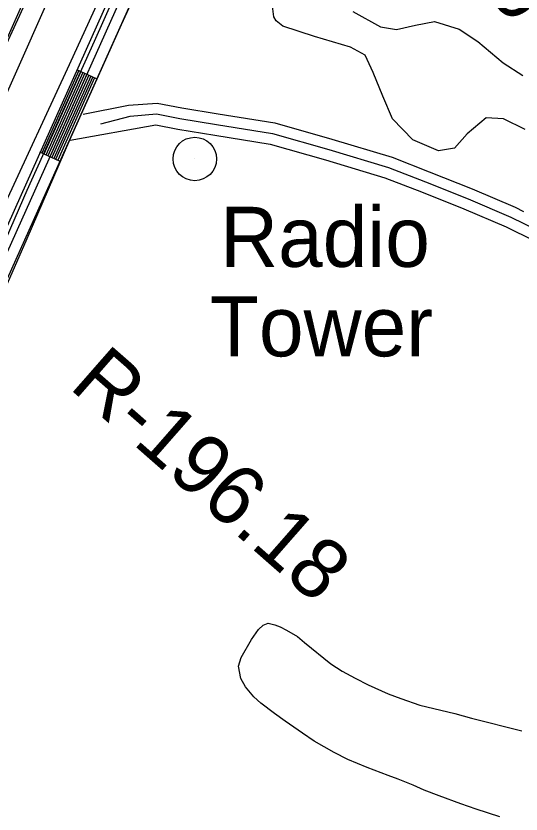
# Model space of a CAD drawing. Extents: x 3324104 to 3361979, y 612876 to 638273.
# Drawn here: x 3339791 to 3340489, y 620863 to 621966 of the extents above; entities that cross this region are included whole.
import ezdxf

# ---------------------------------------------------------------- set-up
doc = ezdxf.new("R2010")
doc.units = 0
for name, color, linetype in [('V-FLOD-BASE', 7, 'Continuous'), ('V-LEVE-TOET', 7, 'Continuous'), ('V-RIVR-EDGE', 7, 'Continuous'), ('V-RIVR-RANG-IDEN', 7, 'Continuous'), ('V-ROAD-CNTR', 7, 'Continuous'), ('V-SITE-VEGE', 7, 'Continuous'), ('V-SURV-LINE', 7, 'Continuous'), ('V-TOPO-SHOR', 7, 'Continuous'), ('V-TOPO-TOWR', 7, 'Continuous'), ('V-TOPO-TOWR-IDEN', 7, 'Continuous')]:
    doc.layers.add(name, color=color, linetype=linetype)

msp = doc.modelspace()

# ---------------------------------------------------------------- linework, layer by layer
at = {"layer": 'V-FLOD-BASE'}
msp.add_lwpolyline([(3339312.7, 620882.4), (3339404.9, 621089.8), (3339494.8, 621286.7), (3339586.4, 621493.4), (3339673.4, 621686.8), (3339741.3, 621847.5), (3339817, 622012.2), (3339917.6, 622243.4), (3340054, 622530.2), (3340122.8, 622669), (3340197.7, 622825.3), (3340261.4, 622955.1), (3340303.3, 623031), (3340345.5, 623087.2), (3340405.7, 623158.4), (3340514.4, 623282.9), (3340676.8, 623471.8)], dxfattribs=at)
at = {"layer": 'V-LEVE-TOET'}
msp.add_lwpolyline([(3339416.8, 620890.1), (3339510.6, 621102.4), (3339609.6, 621324.5), (3339704.8, 621540.3), (3339774.2, 621702.3), (3339864.8, 621898.5), (3339953.2, 622091.1), (3340054.1, 622308.9), (3340149.8, 622511.3), (3340261.8, 622746.5), (3340341.6, 622906.9), (3340382.1, 622977.2), (3340453.4, 623072.9), (3340537.4, 623166.2), (3340664.9, 623312.1), (3340768.6, 623435.3)], dxfattribs=at)
at = {"layer": 'V-RIVR-EDGE'}
msp.add_spline([(3338849.5, 620833.7), (3338863.9, 620858.4), (3338873.2, 620877), (3338879.5, 620892.9), (3338887.7, 620911.1), (3338889.2, 620920.8), (3338889.3, 620930.9), (3338889.3, 620936.7), (3338892.8, 620944.8), (3338909.2, 620979.3), (3338928.6, 621017.7), (3338934.9, 621032.8), (3338933, 621036.3), (3338935.3, 621042.1), (3338955.2, 621075.8), (3338956.3, 621080), (3338951.3, 621082.4), (3338952.5, 621087.4), (3338954, 621094.8), (3338957.5, 621099.4), (3338963, 621104.8), (3338961.4, 621110.7), (3338960.7, 621117.6), (3338962.2, 621121.5), (3338980.9, 621151.3), (3338987.5, 621160.2), (3338994.6, 621173), (3339001.6, 621180.4), (3339008.6, 621185.8), (3339012.8, 621191.6), (3339013.6, 621197), (3339013.2, 621200.9), (3339009.8, 621206.7), (3339008.2, 621211.8), (3339009, 621213.7), (3339012.5, 621216.8), (3339014.8, 621221.1), (3339014.9, 621226.5), (3339018.4, 621227.2), (3339028, 621227.6), (3339031.2, 621232.3), (3339035.1, 621243.9), (3339039.8, 621256.3), (3339042.9, 621268.7), (3339045.6, 621270.2), (3339049.9, 621273.7), (3339052.6, 621276.8), (3339055.3, 621283.8), (3339058.5, 621297.7), (3339063.5, 621308.2), (3339066.3, 621319), (3339072.9, 621338), (3339074.5, 621340.7), (3339071.8, 621346.2), (3339071.4, 621350.8), (3339070.6, 621355.9), (3339070.6, 621360.9), (3339074.6, 621374.9), (3339080, 621383.4), (3339091.3, 621402), (3339101.8, 621418.6), (3339106.9, 621432.2), (3339108.9, 621448.5), (3339114.7, 621460.9), (3339121.7, 621472.9), (3339138.1, 621494.5), (3339146.6, 621512.7), (3339150.9, 621515.8), (3339154, 621517), (3339157.5, 621520.5), (3339162.2, 621524.7), (3339162.6, 621530.9), (3339163, 621535.2), (3339166.5, 621539.4), (3339173.9, 621548.4), (3339187.9, 621560), (3339202.3, 621575.4), (3339208.5, 621582), (3339220.9, 621601.4), (3339227.2, 621611.8), (3339228.3, 621618.4), (3339232.6, 621620.7), (3339234.6, 621627.7), (3339234.6, 621632.4), (3339233.8, 621643.2), (3339233.9, 621652.9), (3339235, 621660.7), (3339237.8, 621668.8), (3339245.6, 621681.6), (3339256.4, 621692), (3339259.6, 621702.1), (3339260.4, 621709.5), (3339267.8, 621721.9), (3339275.9, 621735.4), (3339287.3, 621761), (3339293.1, 621772.6), (3339304, 621793.5), (3339318, 621822.9), (3339329.7, 621836.9), (3339335.2, 621843.1), (3339330.5, 621848.9), (3339330.5, 621851.6), (3339333.3, 621855.9), (3339336.4, 621859.7), (3339342.2, 621865.5), (3339347.6, 621869.8), (3339357, 621888), (3339376.1, 621923.6), (3339382.7, 621941.8), (3339386.6, 621950.8), (3339393.2, 621962.8), (3339404.5, 621981.7), (3339427.1, 622013.9), (3339446.2, 622044.5), (3339464.1, 622073.5), (3339479.3, 622102.9), (3339498.8, 622140.9), (3339514.4, 622174.6), (3339531.9, 622205.2), (3339537.7, 622216), (3339537.7, 622219.9), (3339534.7, 622225.7), (3339534.7, 622228.8), (3339534.7, 622231.9), (3339539.7, 622235), (3339547.5, 622242.8), (3339556.8, 622254), (3339556.8, 622259.8), (3339555.7, 622266.4), (3339558.4, 622271.4), (3339563.9, 622273.7), (3339568.6, 622287.7), (3339574, 622293.9), (3339576.3, 622298.5), (3339576.4, 622305.1), (3339577.9, 622309.8), (3339583.4, 622315.6), (3339592.7, 622321.8), (3339605.1, 622339.6), (3339611, 622347.3), (3339621.1, 622355.4), (3339623.8, 622361.6), (3339624.2, 622367.4), (3339624.6, 622374.8), (3339628.1, 622381.4), (3339634.7, 622394.2), (3339652.6, 622417.8), (3339667, 622436.8), (3339680.3, 622456.9), (3339694.3, 622479), (3339705.2, 622499.1), (3339708.7, 622510.7), (3339714.6, 622523.5), (3339723.1, 622538.6), (3339729.4, 622550.2), (3339737.9, 622567.3), (3339738.7, 622571.9), (3339742.2, 622573.5), (3339746.9, 622573.8), (3339748.4, 622577.7), (3339749.2, 622585.1), (3339752, 622591.3), (3339757.8, 622596.7), (3339769.1, 622612.6), (3339778.4, 622620.3), (3339791.2, 622628), (3339795.5, 622636.5), (3339804.1, 622654), (3339820.4, 622682.2), (3339834.5, 622707.8), (3339891.3, 622796.9), (3339910, 622829.4), (3339944.6, 622882.4), (3339978.1, 622936.2), (3339998.7, 622964.9), (3340017.1, 622997.8), (3340021, 623017.2), (3340025.7, 623025.3), (3340038.9, 623040.4), (3340052.9, 623059.4), (3340070.8, 623091.9), (3340085.6, 623112.8), (3340108.6, 623149.2), (3340144.4, 623201.5), (3340174, 623254.2), (3340198.1, 623280.1), (3340221.4, 623307.2), (3340237, 623327.3), (3340244.4, 623342), (3340256.8, 623363.3), (3340272.8, 623384.6), (3340289.1, 623408.2), (3340302.8, 623428.7), (3340311.7, 623438.8), (3340319.5, 623450.4), (3340319.5, 623457.8), (3340325, 623465.9), (3340333.5, 623476.7), (3340341.3, 623483.3), (3340352.2, 623496.5), (3340367.4, 623520.1), (3340394.2, 623560), (3340400.1, 623574.3), (3340403.2, 623588.6), (3340409.1, 623600.7), (3340420.7, 623609.9), (3340437, 623624.6), (3340446.4, 623639.7), (3340451.1, 623650.6), (3340458.1, 623662.2), (3340477.1, 623683.9), (3340488, 623697)], degree=3, dxfattribs=at)
at = {"layer": 'V-ROAD-CNTR'}
for p, q in [((3339902.5, 621878.9), (3339875.2, 621891.2)), ((3339851.4, 621764.8), (3339824, 621777.1))]:
    msp.add_line(p, q, dxfattribs=at)
for points in [[(3340841.4, 623447.3), (3340749.1, 623337.6), (3340645.2, 623213.8), (3340452.8, 622986.1), (3340414.2, 622935.4), (3340385.2, 622894.7), (3340357.9, 622843.7), (3340267.3, 622663.5), (3340044.5, 622195.6), (3339766.5, 621575.5), (3339542.5, 621063.3), (3339452.6, 620864.7), (3339341.9, 620612.8)], [(3340726.1, 623356.9), (3340622.3, 623233.1), (3340429.4, 623004.9), (3340390, 622953.2), (3340359.7, 622910.5), (3340331.3, 622857.5), (3340240.4, 622676.7), (3340017.2, 622208.2), (3339739.1, 621587.6), (3339515.1, 621075.5), (3339425.2, 620876.9), (3339314.4, 620624.9)], [(3340737.6, 623347.3), (3340633.8, 623223.5), (3340441.1, 622995.5), (3340402.1, 622944.3), (3340372.4, 622902.6), (3340344.6, 622850.6), (3340253.9, 622670.1), (3340030.9, 622201.9), (3339752.8, 621581.6), (3339528.8, 621069.4), (3339438.9, 620870.8), (3339328.1, 620618.8)], [(3339877.9, 621890), (3339826.8, 621775.9)], [(3339880.6, 621888.7), (3339829.5, 621774.7)], [(3339883.4, 621887.5), (3339832.2, 621773.4)], [(3339886.1, 621886.3), (3339835, 621772.2)], [(3339888.8, 621885), (3339837.7, 621771)], [(3339891.6, 621883.8), (3339840.5, 621769.8)], [(3339894.3, 621882.6), (3339843.2, 621768.5)], [(3339897.1, 621881.4), (3339845.9, 621767.3)], [(3339899.8, 621880.1), (3339848.7, 621766.1)], [(3339884, 621830), (3339946.4, 621842.1), (3339986.2, 621845.2), (3340020.2, 621838.8), (3340070.7, 621830.4), (3340148.7, 621818), (3340227.5, 621795.4), (3340311, 621770.4), (3340362.4, 621750.2), (3340421.7, 621726.6), (3340481.2, 621701.2), (3340492.8, 621695.5)], [(3339908.5, 621816.3), (3339949, 621827.3), (3339985.3, 621830.1), (3340017.6, 621824), (3340068.3, 621815.6), (3340145.5, 621803.3), (3340223.3, 621781.1), (3340306.1, 621756.2), (3340356.9, 621736.2), (3340415.9, 621712.7), (3340474.9, 621687.5), (3340567.6, 621642.4), (3340676.2, 621589.9), (3340944.4, 621462.9), (3340957.6, 621453.7), (3340975.3, 621442), (3340998.4, 621431), (3341053.4, 621410.3), (3341111.3, 621390), (3341145.3, 621373.6), (3341208.9, 621337.4), (3341347.9, 621275.5)], [(3339866, 621793.7), (3339984.5, 621815), (3340014.9, 621809.3), (3340065.9, 621800.8), (3340142.2, 621788.6), (3340219.1, 621766.7), (3340301.1, 621742), (3340351.4, 621722.3), (3340410.2, 621698.9), (3340468.7, 621673.9), (3340479.5, 621668.6)], [(3340479.5, 621668.6), (3340561.1, 621628.9), (3340669.7, 621576.4), (3340936.9, 621449.8), (3340949.1, 621441.3), (3340955.6, 621437)]]:
    msp.add_lwpolyline(points, dxfattribs=at)
at = {"layer": 'V-SITE-VEGE'}
for points in [[(3340494.9, 621808.6), (3340465, 621823.3), (3340441.1, 621824.6), (3340414.6, 621802.7), (3340397.2, 621782.7), (3340375.3, 621779), (3340339.8, 621794.6), (3340311.6, 621823.4), (3340298.2, 621854.6), (3340284.9, 621887.3), (3340273.5, 621911.5), (3340253.3, 621922.5), (3340203.7, 621937.1), (3340159.7, 621951.5), (3340150.7, 621958.7), (3340147.3, 621964.4), (3340145.5, 621979.2)], [(3340256.6, 621971.7), (3340294.8, 621950.4), (3340317.2, 621947.1), (3340343.4, 621952.8), (3340369.6, 621957.9), (3340403.8, 621947.2), (3340429.5, 621930.5), (3340464.7, 621900.8), (3340491.7, 621883.3)], [(3340459.7, 620858.8), (3340427.3, 620869.1), (3340405.8, 620876.5), (3340375.9, 620887.5), (3340355.5, 620895.7), (3340340.2, 620902.5), (3340319.4, 620910.7), (3340305.5, 620915.7), (3340276.3, 620926.7), (3340249.7, 620937.8), (3340230.7, 620947.5), (3340203, 620963.2), (3340186.9, 620974.4), (3340163.1, 620990.9), (3340148.5, 621001.3), (3340129.5, 621015.7), (3340119.6, 621024.7), (3340108.2, 621038.5), (3340102, 621050), (3340098.6, 621066.7), (3340102.1, 621079.1), (3340116.4, 621103.6), (3340126.1, 621117.5), (3340132.6, 621123.7), (3340139.5, 621126.3), (3340149, 621124.2), (3340156.3, 621121.4), (3340165, 621116.7), (3340180, 621107.7), (3340189.9, 621099.5), (3340226.1, 621070.3), (3340241.8, 621059.9), (3340259.7, 621050.2), (3340278, 621040.9), (3340305.7, 621028.8), (3340323.2, 621022), (3340349.1, 621013.1), (3340397.5, 621001.5), (3340420.5, 620994.8), (3340490.1, 620977.5)]]:
    msp.add_lwpolyline(points, dxfattribs=at)
at = {"layer": 'V-SURV-LINE'}
for points in [[(3338630.6, 619347.2), (3339895.2, 622196.6)], [(3339922.6, 622184.4), (3338658, 619335)]]:
    msp.add_lwpolyline(points, dxfattribs=at)
at = {"layer": 'V-TOPO-SHOR'}
for points in [[(3340795.8, 623437.1), (3340661, 623279.3), (3340562.3, 623162.4), (3340456.4, 623032.9), (3340385.1, 622939.3), (3340344.1, 622873.9), (3340296.7, 622778.4), (3340211.5, 622601.9), (3340121.1, 622412.8), (3340044, 622250.2), (3339952.6, 622050.5), (3339899, 621930.4), (3339806.1, 621724.5), (3339741.3, 621575.7), (3339663.8, 621396.2), (3339564.1, 621173.4), (3339484.4, 620991.8), (3339417.4, 620836.8)], [(3340760.8, 623351.2), (3340684.3, 623258), (3340594.4, 623148.3), (3340495.3, 623030.3), (3340422.3, 622940), (3340396.3, 622902.3), (3340372, 622863.4), (3340321.7, 622769.8), (3340265.3, 622653.4), (3340218.5, 622552.1), (3340159.4, 622431.6), (3340100.3, 622307.8), (3340037.8, 622174.8), (3339990.6, 622072), (3339936.4, 621953.5), (3339865.2, 621793.9), (3339806.1, 621657.6), (3339762.5, 621558.5), (3339709.2, 621430.6), (3339642.6, 621279.3), (3339531.8, 621032.3), (3339467.1, 620885.2)]]:
    msp.add_lwpolyline(points, dxfattribs=at)
at = {"layer": 'V-TOPO-TOWR'}
msp.add_line((3340038.2, 621767.9), (3340038.2, 621767.9), dxfattribs=at)
msp.add_circle((3340038.2, 621767.9), 30, dxfattribs=at)

# ---------------------------------------------------------------- texts
at = {"layer": 'V-RIVR-RANG-IDEN'}
for s, rotation, p in [('R-196.3', 319.0745, (3340305.8, 622108)), ('R-196.18', 318.7595, (3339863, 621452))]:
    msp.add_text(s, height=83, rotation=rotation, dxfattribs=at).set_placement(p)
at = {"layer": 'V-TOPO-TOWR-IDEN'}
for s, p in [('Radio', (3340073.2, 621618.8)), ('Tower', (3340059.1, 621495.1))]:
    msp.add_text(s, height=83, dxfattribs=at).set_placement(p)

doc.saveas('drawing.dxf')
